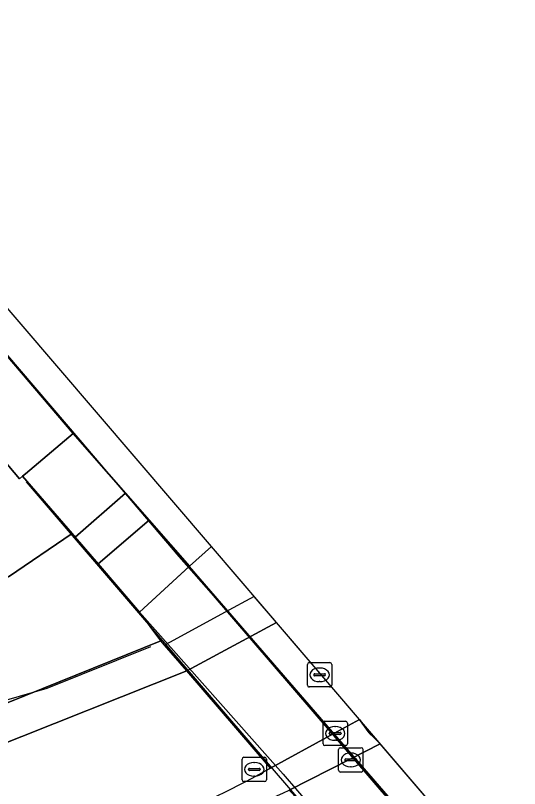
# Model space of a CAD drawing. Extents: x 158793 to 159888, y 384317 to 385256.
# Drawn here: x 159867.04 to 159887.76, y 384535.72 to 384567.47 of the extents above; entities that cross this region are included whole.
import ezdxf

# ---------------------------------------------------------------- set-up
doc = ezdxf.new("R2010")
doc.units = 0
for name, color, linetype in [('IMGEO_Berm_groen', 7, 'Continuous'), ('IMGEO_Grasland_overig', 7, 'Continuous'), ('IMGEO_Hek', 7, 'Continuous'), ('IMGEO_Kolk', 7, 'Continuous'), ('IMGEO_Pijler', 7, 'Continuous'), ('IMGEO_Rijbaan_lokaal_open', 7, 'Continuous'), ('IMGEO_Rijbaan_regionaal_gesloten', 7, 'Continuous'), ('IMGEO_Rioolput', 7, 'Continuous'), ('IMGEO_Terreindeel_gesloten', 7, 'Continuous'), ('IMGEO_Verkeerseiland_open', 7, 'Continuous'), ('IMGEO_Voetpad_gesloten', 7, 'Continuous'), ('IMGEO_Voetpad_op_trap', 7, 'Continuous'), ('IMGEO_Voetpad_open', 7, 'Continuous')]:
    doc.layers.add(name, color=color, linetype=linetype)

msp = doc.modelspace()

# ---------------------------------------------------------------- linework, layer by layer
at = {"layer": 'IMGEO_Berm_groen'}
for points in [[(159881.18, 384538.558), (159879.981, 384537.9), (159877.527, 384536.554), (159877.324, 384536.445)], [(159881.575, 384538.007), (159881.182, 384538.555), (159881.18, 384538.558)], [(159872.778, 384534.251), (159873.187, 384533.366), (159878.06, 384535.541), (159878.297, 384535.661), (159880.792, 384536.928), (159882.035, 384537.559), (159881.675, 384537.91)]]:
    msp.add_lwpolyline(points, dxfattribs=at)
for centre, radius, start, end in [((159881.766, 384538.104), 0.214, 206.8491, 244.8958), ((159851.613, 384583.911), 53.982, 293.0832, 298.4428)]:
    msp.add_arc(centre, radius, start, end, dxfattribs=at)
at = {"layer": 'IMGEO_Grasland_overig'}
msp.add_lwpolyline([(159867.338, 384548.556), (159867.206, 384548.445), (159866.768, 384548.956), (159865.877, 384549.997), (159859.868, 384557.015), (159854.843, 384558.878), (159854.103, 384558.259), (159865.642, 384544.789), (159866.379, 384544.426), (159866.756, 384544.419), (159869.367, 384546.195)], close=True, dxfattribs=at)
msp.add_lwpolyline([(159866.747, 384539.258), (159868.875, 384540.118), (159873.014, 384541.791), (159872.141, 384542.97), (159870.435, 384544.953), (159869.495, 384546.046), (159869.367, 384546.195), (159866.756, 384544.419), (159866.379, 384544.426), (159865.642, 384544.789), (159854.103, 384558.259), (159853.982, 384558.157), (159851.132, 384555.724), (159851.028, 384555.635), (159864.521, 384539.722)], dxfattribs=at)
at = {"layer": 'IMGEO_Hek'}
for points in [[(159886.655, 384530.3), (159884.21, 384533.156), (159875.104, 384543.751), (159873.769, 384545.252), (159869.706, 384550.029), (159856.829, 384565.078), (159855.565, 384566.526), (159850.409, 384572.579)], [(159872.775, 384542.168), (159867.499, 384548.319)], [(159872.593, 384541.537), (159868.337, 384539.833), (159865.954, 384539.141), (159865.159, 384539.309), (159861.936, 384543.081)], [(159884.119, 384528.981), (159872.775, 384542.168)], [(159873.014, 384541.791), (159866.747, 384539.258)]]:
    msp.add_lwpolyline(points, dxfattribs=at)
at = {"layer": 'IMGEO_Kolk'}
for p, q in [((159879.757, 384538.483), (159880.609, 384538.483)), ((159879.682, 384537.557), (159879.682, 384538.409)), ((159880.17, 384538.263), (159880.195, 384538.263)), ((159880.683, 384538.409), (159880.683, 384537.557)), ((159879.941, 384537.977), (159879.941, 384537.989)), ((159880.379, 384537.94), (159879.981, 384537.94)), ((159879.984, 384538.026), (159880.382, 384538.026)), ((159880.425, 384537.989), (159880.425, 384537.977)), ((159880.193, 384537.703), (159880.168, 384537.703)), ((159880.609, 384537.483), (159879.757, 384537.483)), ((159880.324, 384536.472), (159880.324, 384537.324)), ((159880.399, 384537.398), (159881.251, 384537.398)), ((159881.325, 384537.324), (159881.325, 384536.472)), ((159880.583, 384536.892), (159880.583, 384536.904)), ((159880.626, 384536.941), (159881.024, 384536.941)), ((159880.812, 384537.178), (159880.837, 384537.178)), ((159881.067, 384536.904), (159881.067, 384536.892)), ((159881.021, 384536.855), (159880.623, 384536.855)), ((159880.835, 384536.618), (159880.81, 384536.618)), ((159881.251, 384536.398), (159880.399, 384536.398))]:
    msp.add_line(p, q, dxfattribs=at)
for points in [[(159879.757, 384538.483), (159880.609, 384538.483)], [(159879.682, 384537.557), (159879.682, 384538.409)], [(159880.683, 384538.409), (159880.683, 384537.557)], [(159880.609, 384537.483), (159879.757, 384537.483)], [(159880.324, 384536.472), (159880.324, 384537.324)], [(159880.399, 384537.398), (159881.251, 384537.398)], [(159881.325, 384537.324), (159881.325, 384536.472)], [(159881.251, 384536.398), (159880.399, 384536.398)]]:
    msp.add_lwpolyline(points, dxfattribs=at)
for centre, radius, start, end in [((159879.759, 384538.407), 0.0765, 91.552, 178.448), ((159879.759, 384538.407), 0.0765, 91.552, 178.448), ((159880.607, 384538.407), 0.0765, 1.552, 88.448), ((159880.607, 384538.407), 0.0765, 1.552, 88.448), ((159879.981, 384537.986), 0.0403, 85.8775, 175.7526), ((159879.978, 384537.976), 0.0366, 178.938, 274.7102), ((159880.382, 384537.983), 0.043, 264.8664, 352.4533), ((159880.386, 384537.988), 0.0386, 1.7309, 96.639), ((159879.759, 384537.559), 0.0765, 181.552, 268.448), ((159879.759, 384537.559), 0.0765, 181.552, 268.448), ((159880.607, 384537.559), 0.0765, 271.552, 358.448), ((159880.607, 384537.559), 0.0765, 271.552, 358.448), ((159880.401, 384537.322), 0.0765, 91.552, 178.448), ((159880.401, 384537.322), 0.0765, 91.552, 178.448), ((159881.249, 384537.322), 0.0765, 1.552, 88.448), ((159881.249, 384537.322), 0.0765, 1.552, 88.448), ((159880.623, 384536.901), 0.0403, 85.8775, 175.7526), ((159880.62, 384536.891), 0.0366, 178.938, 274.7102), ((159881.024, 384536.898), 0.043, 264.8664, 352.4533), ((159881.028, 384536.903), 0.0386, 1.7309, 96.639), ((159880.401, 384536.474), 0.0765, 181.552, 268.448), ((159880.401, 384536.474), 0.0765, 181.552, 268.448), ((159881.249, 384536.474), 0.0765, 271.552, 358.448), ((159881.249, 384536.474), 0.0765, 271.552, 358.448)]:
    msp.add_arc(centre, radius, start, end, dxfattribs=at)
for centre, major_axis, ratio, start_param, end_param in [((159880.169, 384537.983), (-0.387, 0.002), 0.722429, 4.712389, 7.853982), ((159880.194, 384537.983), (-0.39, 0.002), 0.717154, 1.570796, 4.712389), ((159880.811, 384536.898), (-0.387, 0.002), 0.722429, 4.712389, 7.853982), ((159880.836, 384536.898), (-0.39, 0.002), 0.717154, 1.570796, 4.712389)]:
    msp.add_ellipse(centre, major_axis=major_axis, ratio=ratio, start_param=start_param, end_param=end_param, dxfattribs=at)
at = {"layer": 'IMGEO_Pijler'}
msp.add_lwpolyline([(159881.752, 384537.889), (159881.552, 384538.123)], dxfattribs=at)
for centre, radius, start, end in [((159881.769, 384538.106), 0.218, 175.4896, 207.0701), ((159881.766, 384538.104), 0.214, 206.8491, 244.8958), ((159881.769, 384538.108), 0.219, 244.555, 265.566)]:
    msp.add_arc(centre, radius, start, end, dxfattribs=at)
at = {"layer": 'IMGEO_Rijbaan_lokaal_open'}
for points in [[(159881.18, 384538.558), (159877.772, 384542.537), (159877.772, 384542.537), (159876.554, 384541.882), (159874.081, 384540.553), (159877.527, 384536.554), (159879.981, 384537.9), (159881.18, 384538.558)], [(159877.324, 384536.445), (159877.527, 384536.554), (159874.081, 384540.553), (159865.947, 384537.329)]]:
    msp.add_lwpolyline(points, dxfattribs=at)
msp.add_arc((159851.613, 384583.911), 53.982, 293.0832, 298.4428, dxfattribs=at)
at = {"layer": 'IMGEO_Rijbaan_regionaal_gesloten'}
msp.add_lwpolyline([(159884.337, 384534.871), (159882.035, 384537.559), (159882.035, 384537.559), (159880.792, 384536.928), (159878.297, 384535.661), (159878.425, 384535.512), (159880.669, 384532.909)], close=True, dxfattribs=at)
at = {"layer": 'IMGEO_Rioolput'}
for p, q in [((159879.04, 384539.966), (159879.04, 384540.818)), ((159879.115, 384540.892), (159879.967, 384540.892)), ((159880.041, 384540.818), (159880.041, 384539.966)), ((159879.299, 384540.386), (159879.299, 384540.398)), ((159879.342, 384540.435), (159879.74, 384540.435)), ((159879.528, 384540.672), (159879.553, 384540.672)), ((159879.783, 384540.398), (159879.783, 384540.386)), ((159879.737, 384540.349), (159879.339, 384540.349)), ((159879.551, 384540.112), (159879.526, 384540.112)), ((159879.967, 384539.892), (159879.115, 384539.892)), ((159876.357, 384536.082), (159876.357, 384536.934)), ((159876.432, 384537.008), (159877.284, 384537.008)), ((159877.358, 384536.934), (159877.358, 384536.082)), ((159876.659, 384536.551), (159877.057, 384536.551)), ((159876.845, 384536.788), (159876.87, 384536.788)), ((159876.616, 384536.502), (159876.616, 384536.514)), ((159877.054, 384536.465), (159876.656, 384536.465)), ((159877.1, 384536.514), (159877.1, 384536.502)), ((159877.284, 384536.008), (159876.432, 384536.008)), ((159876.868, 384536.228), (159876.843, 384536.228))]:
    msp.add_line(p, q, dxfattribs=at)
for points in [[(159879.04, 384539.966), (159879.04, 384540.818)], [(159879.115, 384540.892), (159879.967, 384540.892)], [(159880.041, 384540.818), (159880.041, 384539.966)], [(159879.967, 384539.892), (159879.115, 384539.892)], [(159876.357, 384536.082), (159876.357, 384536.934)], [(159876.432, 384537.008), (159877.284, 384537.008)], [(159877.358, 384536.934), (159877.358, 384536.082)], [(159877.284, 384536.008), (159876.432, 384536.008)]]:
    msp.add_lwpolyline(points, dxfattribs=at)
for centre, radius, start, end in [((159879.117, 384540.816), 0.0765, 91.552, 178.448), ((159879.117, 384540.816), 0.0765, 91.552, 178.448), ((159879.965, 384540.816), 0.0765, 1.552, 88.448), ((159879.965, 384540.816), 0.0765, 1.552, 88.448), ((159879.339, 384540.395), 0.0403, 85.8775, 175.7526), ((159879.336, 384540.385), 0.0366, 178.938, 274.7102), ((159879.74, 384540.392), 0.043, 264.8664, 352.4533), ((159879.744, 384540.397), 0.0386, 1.7309, 96.639), ((159879.117, 384539.968), 0.0765, 181.552, 268.448), ((159879.117, 384539.968), 0.0765, 181.552, 268.448), ((159879.965, 384539.968), 0.0765, 271.552, 358.448), ((159879.965, 384539.968), 0.0765, 271.552, 358.448), ((159876.434, 384536.932), 0.0765, 91.552, 178.448), ((159876.434, 384536.932), 0.0765, 91.552, 178.448), ((159877.282, 384536.932), 0.0765, 1.552, 88.448), ((159877.282, 384536.932), 0.0765, 1.552, 88.448), ((159876.656, 384536.511), 0.0403, 85.8775, 175.7526), ((159877.061, 384536.513), 0.0386, 1.7309, 96.639), ((159876.653, 384536.501), 0.0366, 178.938, 274.7102), ((159877.057, 384536.508), 0.043, 264.8664, 352.4533), ((159876.434, 384536.084), 0.0765, 181.552, 268.448), ((159876.434, 384536.084), 0.0765, 181.552, 268.448), ((159877.282, 384536.084), 0.0765, 271.552, 358.448), ((159877.282, 384536.084), 0.0765, 271.552, 358.448)]:
    msp.add_arc(centre, radius, start, end, dxfattribs=at)
for centre, major_axis, ratio, start_param, end_param in [((159879.527, 384540.392), (-0.387, 0.002), 0.722429, 4.712389, 7.853982), ((159879.552, 384540.392), (-0.39, 0.002), 0.717154, 1.570796, 4.712389), ((159876.844, 384536.508), (-0.387, 0.002), 0.722429, 4.712389, 7.853982), ((159876.869, 384536.508), (-0.39, 0.002), 0.717154, 1.570796, 4.712389)]:
    msp.add_ellipse(centre, major_axis=major_axis, ratio=ratio, start_param=start_param, end_param=end_param, dxfattribs=at)
at = {"layer": 'IMGEO_Terreindeel_gesloten'}
for points in [[(159875.1, 384545.658), (159849.832, 384575.163), (159849.699, 384575.05), (159849.052, 384574.499), (159848.897, 384574.367), (159849.123, 384574.1), (159851.783, 384570.974), (159852.736, 384569.854), (159855.5, 384566.604), (159861.687, 384559.353), (159869.413, 384550.297), (159871.566, 384547.846), (159872.539, 384546.739), (159874.201, 384544.848)], [(159886.727, 384530.338), (159887.759, 384530.875), (159875.1, 384545.658), (159874.201, 384544.848), (159874.187, 384544.835)]]:
    msp.add_lwpolyline(points, close=True, dxfattribs=at)
at = {"layer": 'IMGEO_Verkeerseiland_open'}
for points in [[(159881.552, 384538.123), (159881.182, 384538.555), (159881.575, 384538.007)], [(159881.675, 384537.91), (159882.035, 384537.559), (159882.035, 384537.559)], [(159882.035, 384537.559), (159881.752, 384537.889)]]:
    msp.add_lwpolyline(points, dxfattribs=at)
for centre, radius, start, end in [((159881.769, 384538.106), 0.218, 175.4896, 207.0701), ((159881.769, 384538.108), 0.219, 244.555, 265.566)]:
    msp.add_arc(centre, radius, start, end, dxfattribs=at)
at = {"layer": 'IMGEO_Voetpad_gesloten'}
for points in [[(159854.109, 384563.797), (159856.842, 384560.55), (159859.868, 384557.015), (159865.877, 384549.997), (159866.768, 384548.956), (159867.206, 384548.445), (159867.338, 384548.556), (159867.449, 384548.649), (159869.413, 384550.297), (159861.687, 384559.353), (159855.5, 384566.604), (159853.257, 384564.81)], [(159872.539, 384546.739), (159871.566, 384547.846), (159869.495, 384546.046), (159870.435, 384544.953)], [(159886.727, 384530.338), (159874.187, 384544.835), (159872.141, 384542.97), (159878.051, 384536.318), (159878.633, 384535.622), (159882.892, 384530.661), (159884.162, 384529.183), (159884.269, 384529.059)]]:
    msp.add_lwpolyline(points, close=True, dxfattribs=at)
at = {"layer": 'IMGEO_Voetpad_op_trap'}
for points in [[(159869.367, 384546.195), (159869.495, 384546.046), (159871.566, 384547.846), (159869.413, 384550.297), (159867.449, 384548.649), (159867.338, 384548.556)], [(159872.539, 384546.739), (159870.435, 384544.953), (159872.141, 384542.97), (159874.201, 384544.848)]]:
    msp.add_lwpolyline(points, close=True, dxfattribs=at)
at = {"layer": 'IMGEO_Voetpad_open'}
for points in [[(159877.772, 384542.537), (159876.85, 384543.614), (159875.633, 384542.953), (159873.399, 384541.739), (159873.167, 384541.613), (159874.081, 384540.553), (159876.554, 384541.882), (159877.772, 384542.537), (159877.772, 384542.537)], [(159865.947, 384537.329), (159874.081, 384540.553), (159873.167, 384541.613), (159873.014, 384541.791), (159868.875, 384540.118), (159866.747, 384539.258)]]:
    msp.add_lwpolyline(points, dxfattribs=at)

doc.saveas('drawing.dxf')
